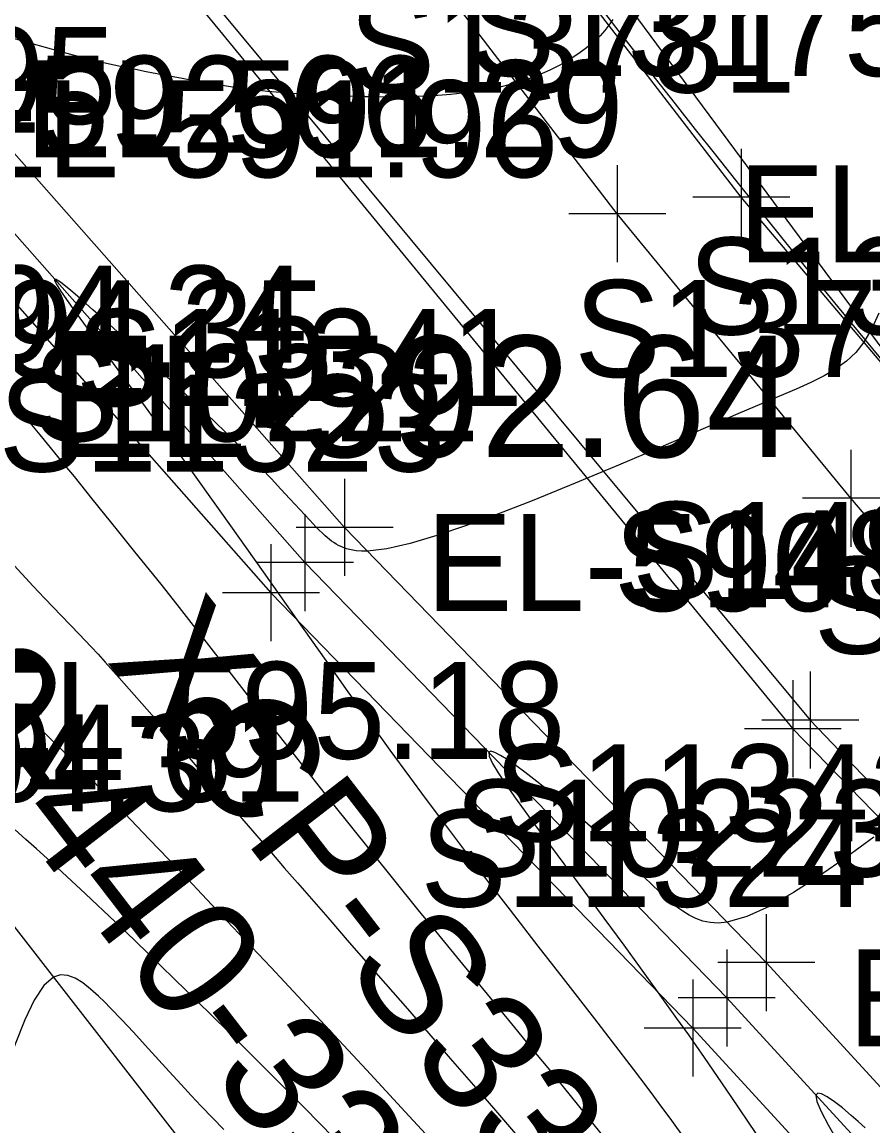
# Model space of a CAD drawing. Extents: x 1729869 to 1735532, y 648588 to 653771.
# Drawn here: x 1730593.88 to 1730628.98, y 652614.44 to 652659.96 of the extents above; entities that cross this region are included whole.
import ezdxf

# ---------------------------------------------------------------- set-up
doc = ezdxf.new("R2010")
doc.units = 0
for name, color, linetype in [('SURVEY - CENTERLINE - Preliminary', 7, 'Continuous'), ('SURVEY - CONTOURS - Index with Text', 7, 'Continuous'), ('SURVEY - CONTOURS - Intermediate with optional Text', 7, 'Continuous'), ('SURVEY - CONTROL - Points - Elevations', 7, 'Continuous'), ('SURVEY - CONTROL with Text', 7, 'Continuous'), ('SURVEY - DRAINAGE - Area Shapes', 7, 'Continuous'), ('SURVEY - DRAINAGE - Pipes and Culverts', 7, 'Continuous'), ('SURVEY - DRAINAGE - Pipes and Culverts - Points - Locators', 7, 'Continuous'), ('SURVEY - DRAINAGE - Pipes and Culverts - Points - Numbers', 7, 'Continuous'), ('SURVEY - DTM - Breaklines', 7, 'Continuous'), ('SURVEY - DTM - Breaklines - Points - Elevations', 7, 'Continuous'), ('SURVEY - DTM - Breaklines - Points - Locators', 7, 'Continuous'), ('SURVEY - DTM - Breaklines - Points - Numbers', 7, 'Continuous'), ('SURVEY - TRANSPORTATION - Features', 7, 'Continuous'), ('SURVEY - TRANSPORTATION - Features - Points - Elevations', 7, 'Continuous'), ('SURVEY - TRANSPORTATION - Features - Points - Locators', 7, 'Continuous'), ('SURVEY - TRANSPORTATION - Features - Points - Numbers', 7, 'Continuous'), ('SURVEY - TRANSPORTATION - Roads', 7, 'Continuous'), ('SURVEY - TRANSPORTATION - Roads - Points - Locators', 7, 'Continuous'), ('SURVEY - TRANSPORTATION - Roads - Points - Numbers', 7, 'Continuous'), ('SURVEY - UTILITIES - Cable (Underground) - Points - Elevations', 7, 'Continuous'), ('SURVEY - UTILITIES - Cable (Underground) - Points - Locators', 7, 'Continuous'), ('SURVEY - UTILITIES - Cable (Underground) - Points - Numbers', 7, 'Continuous'), ('SURVEY - UTILITIES - Cable (Underground) with Text', 7, 'Continuous'), ('SURVEY - UTILITIES - Electric (Underground) - Points - Elevations', 7, 'Continuous'), ('SURVEY - UTILITIES - Electric (Underground) - Points - Locators', 7, 'Continuous'), ('SURVEY - UTILITIES - Electric (Underground) - Points - Numbers', 7, 'Continuous'), ('SURVEY - UTILITIES - Electric (Underground) with Text', 7, 'Continuous')]:
    doc.layers.add(name, color=color, linetype=linetype)

msp = doc.modelspace()

# ---------------------------------------------------------------- linework, layer by layer
at = {"layer": 'SURVEY - CENTERLINE - Preliminary'}
msp.add_arc((1731014.278, 652965.128), 500, 201.11545, 220.70969, dxfattribs=at)
at = {"layer": 'SURVEY - CONTOURS - Index with Text'}
for points in [[(1730629.019, 652626.35), (1730627.887, 652625.53), (1730626.775, 652624.756), (1730625.704, 652624.065), (1730624.698, 652623.492), (1730623.778, 652623.074), (1730622.967, 652622.845), (1730622.603, 652622.811), (1730622.268, 652622.829), (1730621.959, 652622.893), (1730621.67, 652622.996), (1730621.397, 652623.132), (1730621.137, 652623.296), (1730620.972, 652623.414), (1730620.809, 652623.54), (1730620.648, 652623.673), (1730620.487, 652623.813), (1730620.326, 652623.959), (1730620.164, 652624.109), (1730619.862, 652624.396), (1730619.234, 652625.004), (1730618.572, 652625.644), (1730618.226, 652625.972), (1730617.899, 652626.276), (1730617.564, 652626.581), (1730617.222, 652626.887), (1730616.874, 652627.192), (1730616.521, 652627.496), (1730616.164, 652627.797), (1730615.902, 652628.015), (1730615.64, 652628.23), (1730615.379, 652628.44), (1730615.121, 652628.644), (1730614.866, 652628.842), (1730614.618, 652629.031), (1730614.251, 652629.302), (1730613.913, 652629.536), (1730613.619, 652629.722), (1730613.382, 652629.846), (1730613.214, 652629.895), (1730613.131, 652629.856), (1730613.152, 652629.686), (1730613.289, 652629.396), (1730613.522, 652629.007), (1730613.831, 652628.541), (1730614.196, 652628.018), (1730614.598, 652627.461), (1730614.952, 652626.975), (1730615.681, 652625.988), (1730617.058, 652624.136), (1730617.886, 652623.011), (1730618.7, 652621.895), (1730620.05, 652620.026), (1730620.883, 652618.881), (1730621.371, 652618.201), (1730621.68, 652617.763), (1730622.023, 652617.269), (1730622.38, 652616.75), (1730623.122, 652615.659), (1730625.183, 652612.612)], [(1730608.608, 652612.044), (1730606.126, 652614.584), (1730605.545, 652615.173), (1730604.438, 652616.281), (1730602.429, 652618.285), (1730601.668, 652619.035), (1730599.119, 652621.519), (1730598.518, 652622.098), (1730597.713, 652622.864), (1730596.494, 652624.011), (1730595.725, 652624.729), (1730595.336, 652625.088), (1730594.909, 652625.478), (1730594.475, 652625.87), (1730594.037, 652626.261), (1730593.595, 652626.65)]]:
    msp.add_lwpolyline(points, dxfattribs=at)
at = {"layer": 'SURVEY - CONTOURS - Intermediate with optional Text'}
for points in [[(1730618.247, 652660.075), (1730618.087, 652659.836), (1730617.915, 652659.614), (1730617.725, 652659.402), (1730617.519, 652659.199), (1730617.296, 652659.003), (1730617.059, 652658.816), (1730616.806, 652658.635), (1730616.446, 652658.402), (1730616.06, 652658.182), (1730615.65, 652657.977), (1730615.216, 652657.787), (1730614.76, 652657.615), (1730614.281, 652657.462), (1730613.638, 652657.296), (1730612.965, 652657.161), (1730612.272, 652657.056), (1730611.564, 652656.977), (1730610.849, 652656.922), (1730610.133, 652656.889), (1730609.712, 652656.878), (1730609.293, 652656.874), (1730608.874, 652656.874), (1730608.456, 652656.878), (1730608.037, 652656.887), (1730607.616, 652656.897), (1730606.894, 652656.921), (1730606.168, 652656.953), (1730605.443, 652656.993), (1730604.721, 652657.044), (1730604.006, 652657.107), (1730603.3, 652657.184), (1730602.721, 652657.259), (1730602.149, 652657.343), (1730601.586, 652657.434), (1730601.031, 652657.531), (1730600.484, 652657.631), (1730599.444, 652657.828), (1730598.999, 652657.915), (1730598.557, 652658.003), (1730598.117, 652658.094), (1730597.678, 652658.189), (1730597.239, 652658.289), (1730596.637, 652658.434), (1730596.035, 652658.587), (1730595.437, 652658.747), (1730594.842, 652658.91), (1730594.254, 652659.076), (1730592.927, 652659.459)], [(1730629.225, 652647.966), (1730628.939, 652647.33), (1730628.61, 652646.771), (1730628.272, 652646.344), (1730627.889, 652645.979), (1730627.456, 652645.66), (1730626.969, 652645.372), (1730626.423, 652645.1), (1730625.813, 652644.827), (1730625.124, 652644.535), (1730624.747, 652644.376), (1730623.416, 652643.807), (1730620.231, 652642.435), (1730618.481, 652641.69), (1730616.695, 652640.944), (1730614.925, 652640.227), (1730613.538, 652639.687), (1730612.219, 652639.202), (1730610.995, 652638.789), (1730609.889, 652638.464), (1730608.926, 652638.245), (1730608.131, 652638.148), (1730607.882, 652638.146), (1730607.657, 652638.162), (1730607.452, 652638.195), (1730607.266, 652638.243), (1730607.094, 652638.306), (1730606.935, 652638.382), (1730606.836, 652638.437), (1730606.741, 652638.498), (1730606.648, 652638.562), (1730606.557, 652638.632), (1730606.467, 652638.705), (1730606.378, 652638.782), (1730606.254, 652638.897), (1730606.13, 652639.018), (1730606.004, 652639.146), (1730605.744, 652639.422), (1730604.929, 652640.306), (1730604.556, 652640.707), (1730604.164, 652641.125), (1730603.756, 652641.555), (1730603.332, 652641.992), (1730602.977, 652642.351), (1730602.615, 652642.712), (1730602.244, 652643.076), (1730601.866, 652643.441), (1730601.482, 652643.809), (1730601.09, 652644.18), (1730600.375, 652644.848), (1730599.644, 652645.524), (1730598.899, 652646.206), (1730597.809, 652647.196), (1730597.287, 652647.666), (1730596.797, 652648.102), (1730596.352, 652648.493), (1730595.885, 652648.894), (1730595.671, 652649.071), (1730595.549, 652649.168), (1730595.463, 652649.233), (1730595.389, 652649.286), (1730595.327, 652649.327), (1730595.278, 652649.354), (1730595.242, 652649.366), (1730595.22, 652649.364), (1730595.212, 652649.349), (1730595.215, 652649.322), (1730595.228, 652649.283), (1730595.251, 652649.234), (1730595.283, 652649.175), (1730595.348, 652649.066), (1730595.468, 652648.88), (1730595.716, 652648.518), (1730595.972, 652648.157), (1730596.262, 652647.757), (1730596.909, 652646.875), (1730598.213, 652645.108), (1730598.953, 652644.099), (1730599.748, 652643.003), (1730600.702, 652641.677), (1730602.105, 652639.712), (1730603.826, 652637.289), (1730605.202, 652635.342), (1730606.407, 652633.632), (1730607.322, 652632.345), (1730608.251, 652631.05), (1730609.057, 652629.939), (1730609.866, 652628.837), (1730610.512, 652627.965), (1730611.3, 652626.908), (1730612.087, 652625.86), (1730612.867, 652624.832), (1730614.011, 652623.341), (1730615.156, 652621.858), (1730616.196, 652620.521), (1730617.495, 652618.855), (1730618.224, 652617.913), (1730619.086, 652616.789), (1730619.651, 652616.044), (1730619.93, 652615.67), (1730620.263, 652615.22), (1730620.597, 652614.763), (1730621.263, 652613.84)], [(1730593.591, 652644.206), (1730593.926, 652643.78), (1730594.267, 652643.357), (1730594.611, 652642.937), (1730595.645, 652641.685), (1730596.021, 652641.224), (1730596.756, 652640.311), (1730597.8, 652639.007), (1730598.52, 652638.12), (1730599.125, 652637.375), (1730599.602, 652636.779), (1730600.262, 652635.942), (1730601.761, 652634.024), (1730602.598, 652632.951), (1730603.964, 652631.189), (1730604.485, 652630.524), (1730606.735, 652627.678), (1730607.41, 652626.831), (1730609.207, 652624.606), (1730610.213, 652623.36), (1730610.938, 652622.472), (1730612.052, 652621.117), (1730613.383, 652619.488), (1730614.315, 652618.357), (1730614.914, 652617.63), (1730615.564, 652616.835), (1730617.758, 652614.128)], [(1730593.08, 652638.06), (1730594.342, 652636.703), (1730594.807, 652636.21), (1730595.507, 652635.482), (1730596.239, 652634.721), (1730596.482, 652634.465), (1730596.725, 652634.205), (1730597.012, 652633.892), (1730597.3, 652633.574), (1730597.878, 652632.926), (1730599.442, 652631.161), (1730599.935, 652630.599), (1730600.528, 652629.913), (1730601.417, 652628.874), (1730601.963, 652628.243), (1730603.21, 652626.815), (1730604.1, 652625.783), (1730604.693, 652625.094), (1730605.24, 652624.465), (1730606.492, 652623.039), (1730607.38, 652622.014), (1730608.269, 652620.988), (1730609.777, 652619.272), (1730610.663, 652618.25), (1730611.547, 652617.228), (1730612.793, 652615.801), (1730613.33, 652615.179), (1730614.89, 652613.353)], [(1730593.786, 652631.624), (1730594.126, 652631.304), (1730594.377, 652631.065), (1730594.875, 652630.581), (1730595.954, 652629.515), (1730596.619, 652628.853), (1730597.282, 652628.186), (1730597.61, 652627.851), (1730598.118, 652627.323), (1730599.128, 652626.265), (1730600.726, 652624.603), (1730601.3, 652623.999), (1730602.573, 652622.642), (1730604.135, 652620.995), (1730604.705, 652620.389), (1730605.994, 652619.003), (1730607.528, 652617.368), (1730608.094, 652616.759), (1730609.681, 652615.031), (1730610.869, 652613.743)], [(1730602.205, 652614.3), (1730601.736, 652614.776), (1730601.265, 652615.263), (1730600.851, 652615.701), (1730600.435, 652616.15), (1730599.944, 652616.686), (1730598.959, 652617.772), (1730598.472, 652618.304), (1730597.992, 652618.819), (1730597.523, 652619.307), (1730597.278, 652619.555), (1730597.036, 652619.789), (1730596.705, 652620.089), (1730596.381, 652620.343), (1730596.066, 652620.534), (1730595.76, 652620.648), (1730595.463, 652620.669), (1730595.177, 652620.58), (1730594.772, 652620.229), (1730594.38, 652619.633), (1730593.989, 652618.819), (1730593.589, 652617.816), (1730593.169, 652616.649), (1730591.797, 652612.69)], [(1730628.666, 652614.367), (1730628.375, 652614.631), (1730628.091, 652614.88), (1730627.727, 652615.184), (1730627.392, 652615.442), (1730627.101, 652615.64), (1730626.868, 652615.761), (1730626.707, 652615.791), (1730626.633, 652615.714), (1730626.674, 652615.458), (1730626.848, 652615.042), (1730627.132, 652614.494), (1730627.504, 652613.841)]]:
    msp.add_lwpolyline(points, dxfattribs=at)
at = {"layer": 'SURVEY - DRAINAGE - Area Shapes'}
msp.add_lwpolyline([(1730749.606, 652518.939), (1730781.764, 652550.883), (1730851.291, 652571.58), (1730823.555, 652634.086), (1730780.142, 652679.933), (1730738.939, 652757.049), (1730627.831, 652878.285), (1730591.998, 652884.72), (1730553.867, 652890.695), (1730530.438, 652890.236), (1730531.816, 652850.478), (1730539.856, 652807.964), (1730551.444, 652776.207), (1730564.683, 652745.788), (1730585.586, 652705.571), (1730637.44, 652635.594), (1730688.19, 652580.296)], close=True, dxfattribs=at)
at = {"layer": 'SURVEY - DRAINAGE - Pipes and Culverts'}
for points in [[(1730512.895, 652786.175), (1730510.921, 652785.238), (1730509.01, 652784.331), (1730529.575, 652738.895), (1730542.512, 652716.131), (1730555.863, 652695.018), (1730571.186, 652675.249), (1730587.607, 652655.144), (1730604.148, 652636.429), (1730621.55, 652618.479), (1730638.49, 652600.017), (1730655.375, 652581.634), (1730671.984, 652562.999), (1730691.967, 652539.874), (1730708.122, 652521.5), (1730712.969, 652515.266), (1730725.951, 652494.834), (1730734.985, 652480.994), (1730736.549, 652482.032), (1730738.368, 652483.239)], [(1730512.895, 652786.175), (1730533.242, 652740.637), (1730545.869, 652718.416), (1730559.219, 652697.303), (1730574.541, 652677.533), (1730590.641, 652657.842), (1730607.182, 652639.127), (1730624.584, 652621.177), (1730641.49, 652602.752), (1730658.376, 652584.369), (1730674.985, 652565.734), (1730694.968, 652542.609), (1730711.287, 652524.043), (1730716.134, 652517.809), (1730729.335, 652497.079), (1730738.368, 652483.239)]]:
    msp.add_lwpolyline(points, dxfattribs=at)
at = {"layer": 'SURVEY - DRAINAGE - Pipes and Culverts - Points - Locators'}
for p, q in [((1730607.182, 652641.127), (1730607.182, 652637.127)), ((1730609.182, 652639.127), (1730605.182, 652639.127)), ((1730604.148, 652638.429), (1730604.148, 652634.429)), ((1730606.148, 652636.429), (1730602.148, 652636.429)), ((1730624.584, 652623.177), (1730624.584, 652619.177)), ((1730626.584, 652621.177), (1730622.584, 652621.177)), ((1730621.55, 652620.479), (1730621.55, 652616.479)), ((1730623.55, 652618.479), (1730619.55, 652618.479))]:
    msp.add_line(p, q, dxfattribs=at)
at = {"layer": 'SURVEY - DTM - Breaklines'}
for points in [[(1730510.921, 652785.238), (1730531.27, 652739.7), (1730544.063, 652717.187), (1730557.414, 652696.074), (1730572.737, 652676.305), (1730589.009, 652656.391), (1730605.55, 652637.676), (1730622.952, 652619.726), (1730639.877, 652601.281), (1730656.762, 652582.898), (1730673.371, 652564.264), (1730693.354, 652541.138), (1730709.585, 652522.676), (1730714.432, 652516.442), (1730727.515, 652495.872), (1730736.549, 652482.032)], [(1730441.393, 652642.803), (1730443.373, 652630.982), (1730453.252, 652621.097), (1730462.84, 652612.866), (1730470.362, 652599.998), (1730480.732, 652594.755), (1730532.127, 652571.293), (1730546.64, 652560.001), (1730566.441, 652548.905), (1730603.456, 652529.492), (1730615.327, 652524.96), (1730625.391, 652526.978), (1730642.944, 652518.809), (1730669.4, 652502.967), (1730704.75, 652484.698), (1730707.44, 652490.134), (1730690.003, 652527.227), (1730647.835, 652566.827), (1730612.187, 652598.727), (1730586.615, 652631.581), (1730568.094, 652657.759), (1730545.903, 652690.538), (1730525.357, 652726.957), (1730505.615, 652783.359)]]:
    msp.add_lwpolyline(points, dxfattribs=at)
at = {"layer": 'SURVEY - DTM - Breaklines - Points - Locators'}
for p, q in [((1730605.55, 652639.676), (1730605.55, 652635.676)), ((1730607.55, 652637.676), (1730603.55, 652637.676)), ((1730622.952, 652621.726), (1730622.952, 652617.726)), ((1730624.952, 652619.726), (1730620.952, 652619.726))]:
    msp.add_line(p, q, dxfattribs=at)
at = {"layer": 'SURVEY - TRANSPORTATION - Features'}
msp.add_lwpolyline([(1730658.071, 652606.645), (1730647.69, 652617.44), (1730637.8, 652628.915), (1730628.074, 652640.326), (1730618.437, 652652.058), (1730609.309, 652663.928), (1730600.324, 652676.193), (1730591.808, 652688.513), (1730583.641, 652701.32), (1730575.796, 652714.39), (1730568.388, 652727.491), (1730561.541, 652740.884), (1730555.142, 652754.586), (1730549.498, 652768.707), (1730543.862, 652782.813), (1730539.058, 652797.196), (1730534.937, 652811.813), (1730531.229, 652826.549), (1730528.6, 652841.604)], dxfattribs=at)
at = {"layer": 'SURVEY - TRANSPORTATION - Features - Points - Locators'}
for p, q in [((1730618.437, 652654.058), (1730618.437, 652650.058)), ((1730620.437, 652652.058), (1730616.437, 652652.058)), ((1730628.074, 652642.326), (1730628.074, 652638.326)), ((1730630.074, 652640.326), (1730626.074, 652640.326))]:
    msp.add_line(p, q, dxfattribs=at)
at = {"layer": 'SURVEY - TRANSPORTATION - Roads'}
msp.add_lwpolyline([(1730671.101, 652598.861), (1730656.21, 652615.004), (1730649.442, 652622.342), (1730632.586, 652642.079), (1730623.55, 652652.741), (1730607.715, 652673.306), (1730603.183, 652679.882), (1730598.655, 652686.461), (1730597.523, 652688.106), (1730595.258, 652691.395), (1730590.733, 652697.976), (1730588.637, 652701.375), (1730586.541, 652704.773), (1730582.348, 652711.57), (1730580.318, 652715.008), (1730576.562, 652722.058), (1730574.685, 652725.582), (1730570.123, 652734.463), (1730568.324, 652738.028), (1730566.526, 652741.593), (1730563.863, 652746.957), (1730561.368, 652752.404)], dxfattribs=at)
at = {"layer": 'SURVEY - TRANSPORTATION - Roads - Points - Locators'}
for p, q in [((1730623.55, 652654.741), (1730623.55, 652650.741)), ((1730625.55, 652652.741), (1730621.55, 652652.741))]:
    msp.add_line(p, q, dxfattribs=at)
at = {"layer": 'SURVEY - UTILITIES - Cable (Underground) - Points - Locators'}
for p, q in [((1730625.679, 652632.825), (1730625.679, 652628.825)), ((1730627.679, 652630.825), (1730623.679, 652630.825))]:
    msp.add_line(p, q, dxfattribs=at)
at = {"layer": 'SURVEY - UTILITIES - Cable (Underground) with Text'}
msp.add_lwpolyline([(1730597.502, 652665.079), (1730599.046, 652663.251), (1730625.679, 652630.825), (1730654.417, 652601.247), (1730682.35, 652571.431), (1730718.991, 652531.959), (1730750.194, 652496.546), (1730781.071, 652459.247), (1730791.737, 652443.018)], dxfattribs=at)
at = {"layer": 'SURVEY - UTILITIES - Electric (Underground) - Points - Locators'}
for p, q in [((1730626.4, 652633.178), (1730626.4, 652629.178)), ((1730628.4, 652631.178), (1730624.4, 652631.178))]:
    msp.add_line(p, q, dxfattribs=at)
at = {"layer": 'SURVEY - UTILITIES - Electric (Underground) with Text'}
msp.add_lwpolyline([(1730599.519, 652663.507), (1730626.4, 652631.178), (1730654.718, 652601.611), (1730682.619, 652571.942), (1730719.565, 652532.691), (1730750.691, 652497.343), (1730781.473, 652459.577), (1730792.151, 652443.506)], dxfattribs=at)

# ---------------------------------------------------------------- texts
at = {"layer": 'SURVEY - CONTROL - Points - Elevations'}
msp.add_text('EL-592.64', height=5, dxfattribs=at).set_placement((1730594.956, 652642.027))
msp.add_text('EL-592.64', height=5, dxfattribs=at).set_placement((1730594.956, 652642.027))
at = {"layer": 'SURVEY - CONTROL with Text'}
for s, p in [('19-440-33', (1730587.538, 652634.829)), ('XCP-S33', (1730597.328, 652633.635))]:
    msp.add_text(s, height=5, rotation=307.6377, dxfattribs=at).set_placement(p)
at = {"layer": 'SURVEY - DRAINAGE - Pipes and Culverts - Points - Numbers'}
for s, p in [('S11341', (1730596.1, 652644.127)), ('S11323', (1730592.908, 652641.429)), ('S11342', (1730613.344, 652626.177)), ('S11324', (1730610.31, 652623.479))]:
    msp.add_text(s, height=4, dxfattribs=at).set_placement(p)
at = {"layer": 'SURVEY - DTM - Breaklines - Points - Elevations'}
for s, p in [('EL-594.95', (1730573.094, 652655.759)), ('EL-591.29', (1730594.009, 652654.391)), ('EL-590.51', (1730610.55, 652635.676)), ('EL-595.18', (1730591.615, 652629.581)), ('EL-589.34', (1730627.952, 652617.726))]:
    msp.add_text(s, height=4, dxfattribs=at).set_placement(p)
at = {"layer": 'SURVEY - DTM - Breaklines - Points - Numbers'}
for s, p in [('S10222', (1730594.31, 652642.676)), ('S10223', (1730611.712, 652624.726))]:
    msp.add_text(s, height=4, dxfattribs=at).set_placement(p)
at = {"layer": 'SURVEY - TRANSPORTATION - Features - Points - Elevations'}
msp.add_text('EL-591.59', height=4, dxfattribs=at).set_placement((1730623.437, 652650.058))
at = {"layer": 'SURVEY - TRANSPORTATION - Features - Points - Numbers'}
for s, p in [('S13781', (1730607.355, 652657.058)), ('S13780', (1730616.661, 652645.326)), ('S13779', (1730626.545, 652633.915))]:
    msp.add_text(s, height=4, dxfattribs=at).set_placement(p)
at = {"layer": 'SURVEY - TRANSPORTATION - Roads - Points - Numbers'}
for s, p in [('S13175', (1730612.31, 652657.741)), ('S13174', (1730621.346, 652647.079))]:
    msp.add_text(s, height=4, dxfattribs=at).set_placement(p)
at = {"layer": 'SURVEY - UTILITIES - Cable (Underground) - Points - Elevations'}
for s, p in [('EL-592.66', (1730586.166, 652654.573)), ('EL-594.24', (1730580.97, 652645.922)), ('EL-594.39', (1730579.806, 652627.422))]:
    msp.add_text(s, height=4, dxfattribs=at).set_placement(p)
at = {"layer": 'SURVEY - UTILITIES - Cable (Underground) - Points - Numbers'}
msp.add_text('S148', height=4, dxfattribs=at).set_placement((1730618.296, 652635.825))
at = {"layer": 'SURVEY - UTILITIES - Electric (Underground) - Points - Elevations'}
for s, p in [('EL-591.96', (1730591.327, 652653.563)), ('EL-594.35', (1730581.714, 652645.314)), ('EL-594.61', (1730580.85, 652627.81))]:
    msp.add_text(s, height=4, dxfattribs=at).set_placement(p)
at = {"layer": 'SURVEY - UTILITIES - Electric (Underground) - Points - Numbers'}
msp.add_text('S149', height=4, dxfattribs=at).set_placement((1730619.048, 652636.178))

doc.saveas('drawing.dxf')
